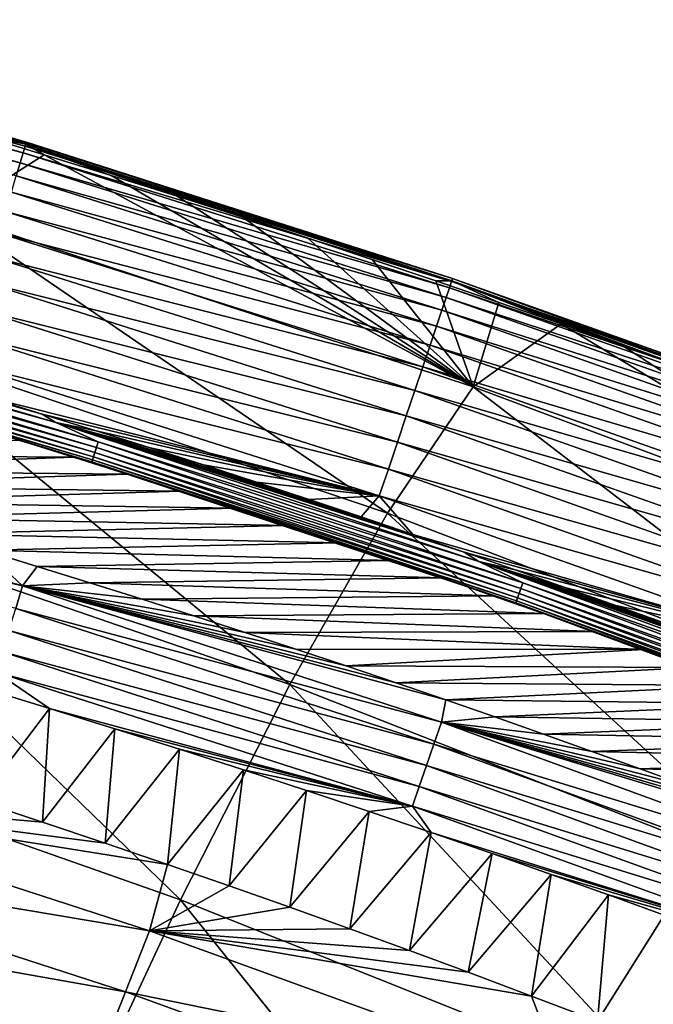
# Model space of a CAD drawing. Header units: millimetres. Extents: x -300 to 300, y -500 to 500.
# Tile 967 of 988: x 138 to 149, y 469 to 487. Entities that reach past the tile are written whole.
import ezdxf

# ---------------------------------------------------------------- set-up
doc = ezdxf.new("R2010")
doc.units = ezdxf.units.MM
doc.header["$LTSCALE"] = 81.481481
for name, color, linetype in [('19', 7, 'CONTINUOUS'), ('23', 7, 'CONTINUOUS'), ('26', 7, 'CONTINUOUS'), ('27', 7, 'CONTINUOUS'), ('29', 7, 'CONTINUOUS'), ('30', 7, 'CONTINUOUS'), ('32', 7, 'CONTINUOUS')]:
    doc.layers.add(name, color=color, linetype=linetype)

msp = doc.modelspace()

# ---------------------------------------------------------------- linework, layer by layer
at = {"layer": '19', "color": 7, "linetype": 'CONTINUOUS'}
for points in [[(136.885, 484.514, 6.086), (136.422, 483.115, 11.127), (138.061, 484.158, 6.099), (136.885, 484.514, 6.086)], [(136.422, 483.115, 11.127), (145.529, 480.121, 11.091), (138.061, 484.158, 6.099), (136.422, 483.115, 11.127)], [(138.061, 484.158, 6.099), (145.529, 480.121, 11.091), (139.225, 483.799, 6.112), (138.061, 484.158, 6.099)], [(139.225, 483.799, 6.112), (145.529, 480.121, 11.091), (140.377, 483.437, 6.124), (139.225, 483.799, 6.112)], [(140.377, 483.437, 6.124), (145.529, 480.121, 11.091), (141.518, 483.073, 6.137), (140.377, 483.437, 6.124)], [(144.038, 477.917, 16.572), (136.422, 483.115, 11.127), (134.998, 480.962, 16.628), (144.038, 477.917, 16.572)], [(145.529, 480.121, 11.091), (136.422, 483.115, 11.127), (144.038, 477.917, 16.572), (145.529, 480.121, 11.091)], [(141.518, 483.073, 6.137), (145.529, 480.121, 11.091), (142.648, 482.706, 6.149), (141.518, 483.073, 6.137)], [(142.648, 482.706, 6.149), (145.529, 480.121, 11.091), (143.769, 482.336, 6.161), (142.648, 482.706, 6.149)], [(143.769, 482.336, 6.161), (145.529, 480.121, 11.091), (144.879, 481.963, 6.174), (143.769, 482.336, 6.161)], [(144.879, 481.963, 6.174), (145.529, 480.121, 11.091), (145.977, 481.588, 6.186), (144.879, 481.963, 6.174)], [(145.977, 481.588, 6.186), (145.529, 480.121, 11.091), (147.062, 481.212, 6.198), (145.977, 481.588, 6.186)], [(145.529, 480.121, 11.091), (154.312, 476.828, 11.053), (147.062, 481.212, 6.198), (145.529, 480.121, 11.091)], [(147.062, 481.212, 6.198), (154.312, 476.828, 11.053), (148.138, 480.832, 6.21), (147.062, 481.212, 6.198)], [(142.338, 474.935, 21.742), (134.998, 480.962, 16.628), (133.379, 478.02, 21.816), (142.338, 474.935, 21.742)], [(144.038, 477.917, 16.572), (134.998, 480.962, 16.628), (142.338, 474.935, 21.742), (144.038, 477.917, 16.572)], [(148.138, 480.832, 6.21), (154.312, 476.828, 11.053), (149.21, 480.448, 6.222), (148.138, 480.832, 6.21)], [(152.762, 474.573, 16.513), (145.529, 480.121, 11.091), (144.038, 477.917, 16.572), (152.762, 474.573, 16.513)], [(154.312, 476.828, 11.053), (145.529, 480.121, 11.091), (152.762, 474.573, 16.513), (154.312, 476.828, 11.053)], [(140.435, 471.19, 26.611), (133.379, 478.02, 21.816), (131.573, 474.306, 26.7), (140.435, 471.19, 26.611)], [(142.338, 474.935, 21.742), (133.379, 478.02, 21.816), (140.435, 471.19, 26.611), (142.338, 474.935, 21.742)], [(150.987, 471.55, 21.665), (144.038, 477.917, 16.572), (142.338, 474.935, 21.742), (150.987, 471.55, 21.665)], [(152.762, 474.573, 16.513), (144.038, 477.917, 16.572), (150.987, 471.55, 21.665), (152.762, 474.573, 16.513)], [(148.995, 467.774, 26.517), (142.338, 474.935, 21.742), (140.435, 471.19, 26.611), (148.995, 467.774, 26.517)], [(150.987, 471.55, 21.665), (142.338, 474.935, 21.742), (148.995, 467.774, 26.517), (150.987, 471.55, 21.665)], [(138.337, 466.701, 31.186), (131.573, 474.306, 26.7), (129.585, 469.839, 31.289), (138.337, 466.701, 31.186)], [(140.435, 471.19, 26.611), (131.573, 474.306, 26.7), (138.337, 466.701, 31.186), (140.435, 471.19, 26.611)], [(146.793, 463.264, 31.078), (140.435, 471.19, 26.611), (138.337, 466.701, 31.186), (146.793, 463.264, 31.078)], [(148.995, 467.774, 26.517), (140.435, 471.19, 26.611), (146.793, 463.264, 31.078), (148.995, 467.774, 26.517)], [(138.337, 466.701, 31.186), (129.585, 469.839, 31.289), (136.05, 461.486, 35.479), (138.337, 466.701, 31.186)]]:
    msp.add_3dface(points, dxfattribs=at)
at = {"layer": '23', "color": 7, "linetype": 'CONTINUOUS'}
for points in [[(138.154, 474.522, 1.225), (136.924, 472.905, 2.565), (137.002, 474.873, 1.229), (138.154, 474.522, 1.225)], [(138.028, 472.541, 2.573), (136.924, 472.905, 2.565), (138.154, 474.522, 1.225), (138.028, 472.541, 2.573)], [(139.292, 474.168, 1.221), (138.028, 472.541, 2.573), (138.154, 474.522, 1.225), (139.292, 474.168, 1.221)], [(139.122, 472.174, 2.58), (138.028, 472.541, 2.573), (139.292, 474.168, 1.221), (139.122, 472.174, 2.58)], [(140.418, 473.811, 1.217), (139.122, 472.174, 2.58), (139.292, 474.168, 1.221), (140.418, 473.811, 1.217)], [(140.205, 471.805, 2.588), (139.122, 472.174, 2.58), (140.418, 473.811, 1.217), (140.205, 471.805, 2.588)], [(141.53, 473.453, 1.213), (140.205, 471.805, 2.588), (140.418, 473.811, 1.217), (141.53, 473.453, 1.213)], [(141.278, 471.434, 2.595), (140.205, 471.805, 2.588), (141.53, 473.453, 1.213), (141.278, 471.434, 2.595)], [(142.63, 473.092, 1.21), (141.278, 471.434, 2.595), (141.53, 473.453, 1.213), (142.63, 473.092, 1.21)], [(142.337, 471.061, 2.602), (141.278, 471.434, 2.595), (142.63, 473.092, 1.21), (142.337, 471.061, 2.602)], [(143.719, 472.728, 1.206), (142.337, 471.061, 2.602), (142.63, 473.092, 1.21), (143.719, 472.728, 1.206)], [(143.383, 470.686, 2.609), (142.337, 471.061, 2.602), (143.719, 472.728, 1.206), (143.383, 470.686, 2.609)], [(144.799, 472.361, 1.202), (143.383, 470.686, 2.609), (143.719, 472.728, 1.206), (144.799, 472.361, 1.202)], [(144.421, 470.308, 2.615), (143.383, 470.686, 2.609), (144.799, 472.361, 1.202), (144.421, 470.308, 2.615)], [(145.863, 471.994, 1.199), (144.421, 470.308, 2.615), (144.799, 472.361, 1.202), (145.863, 471.994, 1.199)], [(145.445, 469.93, 2.622), (144.421, 470.308, 2.615), (145.863, 471.994, 1.199), (145.445, 469.93, 2.622)], [(146.891, 471.632, 1.195), (145.445, 469.93, 2.622), (145.863, 471.994, 1.199), (146.891, 471.632, 1.195)], [(146.547, 469.515, 2.629), (145.445, 469.93, 2.622), (146.891, 471.632, 1.195), (146.547, 469.515, 2.629)], [(147.886, 471.276, 1.192), (146.547, 469.515, 2.629), (146.891, 471.632, 1.195), (147.886, 471.276, 1.192)], [(147.698, 469.075, 2.636), (146.547, 469.515, 2.629), (147.886, 471.276, 1.192), (147.698, 469.075, 2.636)], [(148.86, 470.923, 1.189), (147.698, 469.075, 2.636), (147.886, 471.276, 1.192), (148.86, 470.923, 1.189)], [(148.839, 468.631, 2.643), (147.698, 469.075, 2.636), (148.86, 470.923, 1.189), (148.839, 468.631, 2.643)]]:
    msp.add_3dface(points, dxfattribs=at)
at = {"layer": '26', "color": 7, "linetype": 'CONTINUOUS'}
for points in [[(132.581, 473.025, 3.458), (139.891, 470.652, 3.484), (132.2, 471.943, 4.488), (132.581, 473.025, 3.458)], [(136.924, 472.905, 2.565), (138.028, 472.541, 2.573), (132.581, 473.025, 3.458), (136.924, 472.905, 2.565)], [(138.028, 472.541, 2.573), (139.122, 472.174, 2.58), (132.581, 473.025, 3.458), (138.028, 472.541, 2.573)], [(139.122, 472.174, 2.58), (140.205, 471.805, 2.588), (132.581, 473.025, 3.458), (139.122, 472.174, 2.58)], [(132.581, 473.025, 3.458), (140.205, 471.805, 2.588), (139.891, 470.652, 3.484), (132.581, 473.025, 3.458)], [(132.2, 471.943, 4.488), (139.475, 469.585, 4.488), (131.841, 470.938, 5.607), (132.2, 471.943, 4.488)], [(132.2, 471.943, 4.488), (139.891, 470.652, 3.484), (139.475, 469.585, 4.488), (132.2, 471.943, 4.488)], [(140.205, 471.805, 2.588), (141.278, 471.434, 2.595), (139.891, 470.652, 3.484), (140.205, 471.805, 2.588)], [(141.278, 471.434, 2.595), (142.337, 471.061, 2.602), (139.891, 470.652, 3.484), (141.278, 471.434, 2.595)], [(142.337, 471.061, 2.602), (143.383, 470.686, 2.609), (139.891, 470.652, 3.484), (142.337, 471.061, 2.602)], [(131.841, 470.938, 5.607), (139.083, 468.591, 5.58), (131.509, 470.018, 6.805), (131.841, 470.938, 5.607)], [(131.841, 470.938, 5.607), (139.475, 469.585, 4.488), (139.083, 468.591, 5.58), (131.841, 470.938, 5.607)], [(139.891, 470.652, 3.484), (147.121, 468.024, 3.507), (139.475, 469.585, 4.488), (139.891, 470.652, 3.484)], [(143.383, 470.686, 2.609), (144.421, 470.308, 2.615), (139.891, 470.652, 3.484), (143.383, 470.686, 2.609)], [(144.421, 470.308, 2.615), (145.445, 469.93, 2.622), (139.891, 470.652, 3.484), (144.421, 470.308, 2.615)], [(145.445, 469.93, 2.622), (146.547, 469.515, 2.629), (139.891, 470.652, 3.484), (145.445, 469.93, 2.622)], [(139.891, 470.652, 3.484), (146.547, 469.515, 2.629), (147.121, 468.024, 3.507), (139.891, 470.652, 3.484)], [(131.509, 470.018, 6.805), (138.72, 467.678, 6.749), (131.207, 469.191, 8.071), (131.509, 470.018, 6.805)], [(131.509, 470.018, 6.805), (139.083, 468.591, 5.58), (138.72, 467.678, 6.749), (131.509, 470.018, 6.805)], [(139.475, 469.585, 4.488), (146.668, 466.974, 4.485), (139.083, 468.591, 5.58), (139.475, 469.585, 4.488)], [(139.475, 469.585, 4.488), (147.121, 468.024, 3.507), (146.668, 466.974, 4.485), (139.475, 469.585, 4.488)], [(146.547, 469.515, 2.629), (147.698, 469.075, 2.636), (147.121, 468.024, 3.507), (146.547, 469.515, 2.629)]]:
    msp.add_3dface(points, dxfattribs=at)
at = {"layer": '27', "color": 7, "linetype": 'CONTINUOUS'}
for points in [[(137.728, 484.307, 4.134), (130.228, 486.304, 3.556), (130.261, 486.425, 4.07), (137.728, 484.307, 4.134)], [(137.747, 484.368, 4.65), (130.261, 486.425, 4.07), (130.279, 486.492, 4.581), (137.747, 484.368, 4.65)], [(137.728, 484.307, 4.134), (130.261, 486.425, 4.07), (137.747, 484.368, 4.65), (137.728, 484.307, 4.134)], [(130.275, 486.479, 5.562), (137.739, 484.34, 5.638), (130.283, 486.509, 5.081), (130.275, 486.479, 5.562)], [(130.275, 486.479, 5.562), (136.885, 484.514, 6.086), (137.739, 484.34, 5.638), (130.275, 486.479, 5.562)], [(137.75, 484.377, 5.154), (130.279, 486.492, 4.581), (130.283, 486.509, 5.081), (137.75, 484.377, 5.154)], [(137.747, 484.368, 4.65), (130.279, 486.492, 4.581), (137.75, 484.377, 5.154), (137.747, 484.368, 4.65)], [(137.739, 484.34, 5.638), (137.75, 484.377, 5.154), (130.283, 486.509, 5.081), (137.739, 484.34, 5.638)], [(137.694, 484.191, 3.613), (130.18, 486.126, 3.047), (130.228, 486.304, 3.556), (137.694, 484.191, 3.613)], [(137.694, 484.191, 3.613), (130.228, 486.304, 3.556), (137.728, 484.307, 4.134), (137.694, 484.191, 3.613)], [(137.642, 484.019, 3.097), (130.117, 485.892, 2.554), (130.18, 486.126, 3.047), (137.642, 484.019, 3.097)], [(137.642, 484.019, 3.097), (130.18, 486.126, 3.047), (137.694, 484.191, 3.613), (137.642, 484.019, 3.097)], [(137.573, 483.79, 2.597), (130.117, 485.892, 2.554), (137.642, 484.019, 3.097), (137.573, 483.79, 2.597)], [(136.885, 484.514, 6.086), (138.061, 484.158, 6.099), (137.739, 484.34, 5.638), (136.885, 484.514, 6.086)], [(145.171, 482.004, 4.722), (137.728, 484.307, 4.134), (137.747, 484.368, 4.65), (145.171, 482.004, 4.722)], [(137.739, 484.34, 5.638), (145.157, 481.962, 5.718), (137.75, 484.377, 5.154), (137.739, 484.34, 5.638)], [(138.061, 484.158, 6.099), (139.225, 483.799, 6.112), (137.739, 484.34, 5.638), (138.061, 484.158, 6.099)], [(139.225, 483.799, 6.112), (140.377, 483.437, 6.124), (137.739, 484.34, 5.638), (139.225, 483.799, 6.112)], [(140.377, 483.437, 6.124), (141.518, 483.073, 6.137), (137.739, 484.34, 5.638), (140.377, 483.437, 6.124)], [(141.518, 483.073, 6.137), (142.648, 482.706, 6.149), (137.739, 484.34, 5.638), (141.518, 483.073, 6.137)], [(142.648, 482.706, 6.149), (143.769, 482.336, 6.161), (137.739, 484.34, 5.638), (142.648, 482.706, 6.149)], [(143.769, 482.336, 6.161), (144.879, 481.963, 6.174), (137.739, 484.34, 5.638), (143.769, 482.336, 6.161)], [(137.739, 484.34, 5.638), (144.879, 481.963, 6.174), (145.157, 481.962, 5.718), (137.739, 484.34, 5.638)], [(145.171, 482.006, 5.23), (137.747, 484.368, 4.65), (137.75, 484.377, 5.154), (145.171, 482.006, 5.23)], [(145.171, 482.004, 4.722), (137.747, 484.368, 4.65), (145.171, 482.006, 5.23), (145.171, 482.004, 4.722)], [(145.157, 481.962, 5.718), (145.171, 482.006, 5.23), (137.75, 484.377, 5.154), (145.157, 481.962, 5.718)], [(145.116, 481.842, 3.673), (137.642, 484.019, 3.097), (137.694, 484.191, 3.613), (145.116, 481.842, 3.673)], [(145.153, 481.95, 4.2), (137.694, 484.191, 3.613), (137.728, 484.307, 4.134), (145.153, 481.95, 4.2)], [(145.116, 481.842, 3.673), (137.694, 484.191, 3.613), (145.153, 481.95, 4.2), (145.116, 481.842, 3.673)], [(145.153, 481.95, 4.2), (137.728, 484.307, 4.134), (145.171, 482.004, 4.722), (145.153, 481.95, 4.2)], [(145.06, 481.675, 3.15), (137.573, 483.79, 2.597), (137.642, 484.019, 3.097), (145.06, 481.675, 3.15)], [(145.06, 481.675, 3.15), (137.642, 484.019, 3.097), (145.116, 481.842, 3.673), (145.06, 481.675, 3.15)], [(144.984, 481.451, 2.642), (137.487, 483.507, 2.122), (137.573, 483.79, 2.597), (144.984, 481.451, 2.642)], [(144.984, 481.451, 2.642), (137.573, 483.79, 2.597), (145.06, 481.675, 3.15), (144.984, 481.451, 2.642)], [(144.89, 481.172, 2.159), (137.386, 483.172, 1.681), (137.487, 483.507, 2.122), (144.89, 481.172, 2.159)], [(144.89, 481.172, 2.159), (137.487, 483.507, 2.122), (144.984, 481.451, 2.642), (144.89, 481.172, 2.159)], [(144.779, 480.841, 1.71), (137.272, 482.794, 1.283), (137.386, 483.172, 1.681), (144.779, 480.841, 1.71)], [(144.779, 480.841, 1.71), (137.386, 483.172, 1.681), (144.89, 481.172, 2.159), (144.779, 480.841, 1.71)], [(144.652, 480.466, 1.305), (137.147, 482.38, 0.935), (137.272, 482.794, 1.283), (144.652, 480.466, 1.305)], [(144.652, 480.466, 1.305), (137.272, 482.794, 1.283), (144.779, 480.841, 1.71), (144.652, 480.466, 1.305)], [(144.513, 480.053, 0.951), (137.014, 481.938, 0.642), (137.147, 482.38, 0.935), (144.513, 480.053, 0.951)], [(144.513, 480.053, 0.951), (137.147, 482.38, 0.935), (144.652, 480.466, 1.305), (144.513, 480.053, 0.951)], [(144.365, 479.613, 0.652), (136.875, 481.478, 0.404), (137.014, 481.938, 0.642), (144.365, 479.613, 0.652)], [(144.365, 479.613, 0.652), (137.014, 481.938, 0.642), (144.513, 480.053, 0.951), (144.365, 479.613, 0.652)], [(144.879, 481.963, 6.174), (145.977, 481.588, 6.186), (145.157, 481.962, 5.718), (144.879, 481.963, 6.174)], [(152.528, 479.335, 4.269), (145.116, 481.842, 3.673), (145.153, 481.95, 4.2), (152.528, 479.335, 4.269)], [(152.546, 479.382, 4.796), (145.153, 481.95, 4.2), (145.171, 482.004, 4.722), (152.546, 479.382, 4.796)], [(152.528, 479.335, 4.269), (145.153, 481.95, 4.2), (152.546, 479.382, 4.796), (152.528, 479.335, 4.269)], [(145.157, 481.962, 5.718), (152.525, 479.325, 5.799), (145.171, 482.006, 5.23), (145.157, 481.962, 5.718)], [(145.977, 481.588, 6.186), (147.062, 481.212, 6.198), (145.157, 481.962, 5.718), (145.977, 481.588, 6.186)], [(147.062, 481.212, 6.198), (148.138, 480.832, 6.21), (145.157, 481.962, 5.718), (147.062, 481.212, 6.198)], [(148.138, 480.832, 6.21), (149.21, 480.448, 6.222), (145.157, 481.962, 5.718), (148.138, 480.832, 6.21)], [(149.21, 480.448, 6.222), (150.362, 480.029, 6.236), (145.157, 481.962, 5.718), (149.21, 480.448, 6.222)], [(150.362, 480.029, 6.236), (151.545, 479.59, 6.249), (145.157, 481.962, 5.718), (150.362, 480.029, 6.236)], [(145.157, 481.962, 5.718), (151.545, 479.59, 6.249), (152.525, 479.325, 5.799), (145.157, 481.962, 5.718)], [(152.525, 479.325, 5.799), (152.544, 479.377, 5.309), (145.171, 482.006, 5.23), (152.525, 479.325, 5.799)], [(152.544, 479.377, 5.309), (145.171, 482.004, 4.722), (145.171, 482.006, 5.23), (152.544, 479.377, 5.309)], [(152.546, 479.382, 4.796), (145.171, 482.004, 4.722), (152.544, 479.377, 5.309), (152.546, 479.382, 4.796)], [(152.49, 479.233, 3.735), (145.06, 481.675, 3.15), (145.116, 481.842, 3.673), (152.49, 479.233, 3.735)], [(152.49, 479.233, 3.735), (145.116, 481.842, 3.673), (152.528, 479.335, 4.269), (152.49, 479.233, 3.735)], [(152.43, 479.073, 3.205), (144.984, 481.451, 2.642), (145.06, 481.675, 3.15), (152.43, 479.073, 3.205)], [(152.43, 479.073, 3.205), (145.06, 481.675, 3.15), (152.49, 479.233, 3.735), (152.43, 479.073, 3.205)], [(144.21, 479.154, 0.411), (136.734, 481.01, 0.224), (136.875, 481.478, 0.404), (144.21, 479.154, 0.411)], [(144.21, 479.154, 0.411), (136.875, 481.478, 0.404), (144.365, 479.613, 0.652), (144.21, 479.154, 0.411)], [(152.348, 478.855, 2.688), (144.89, 481.172, 2.159), (144.984, 481.451, 2.642), (152.348, 478.855, 2.688)], [(152.348, 478.855, 2.688), (144.984, 481.451, 2.642), (152.43, 479.073, 3.205), (152.348, 478.855, 2.688)], [(152.245, 478.581, 2.197), (144.779, 480.841, 1.71), (144.89, 481.172, 2.159), (152.245, 478.581, 2.197)], [(152.245, 478.581, 2.197), (144.89, 481.172, 2.159), (152.348, 478.855, 2.688), (152.245, 478.581, 2.197)], [(144.053, 478.687, 0.228), (136.593, 480.541, 0.099), (136.734, 481.01, 0.224), (144.053, 478.687, 0.228)], [(144.053, 478.687, 0.228), (136.734, 481.01, 0.224), (144.21, 479.154, 0.411), (144.053, 478.687, 0.228)], [(152.122, 478.254, 1.741), (144.652, 480.466, 1.305), (144.779, 480.841, 1.71), (152.122, 478.254, 1.741)], [(152.122, 478.254, 1.741), (144.779, 480.841, 1.71), (152.245, 478.581, 2.197), (152.122, 478.254, 1.741)], [(143.895, 478.219, 0.101), (137.072, 479.937, 0.031), (136.593, 480.541, 0.099), (143.895, 478.219, 0.101)], [(143.895, 478.219, 0.101), (136.593, 480.541, 0.099), (144.053, 478.687, 0.228), (143.895, 478.219, 0.101)], [(151.982, 477.882, 1.328), (144.513, 480.053, 0.951), (144.652, 480.466, 1.305), (151.982, 477.882, 1.328)], [(151.982, 477.882, 1.328), (144.652, 480.466, 1.305), (152.122, 478.254, 1.741), (151.982, 477.882, 1.328)], [(151.828, 477.473, 0.968), (144.365, 479.613, 0.652), (144.513, 480.053, 0.951), (151.828, 477.473, 0.968)], [(151.828, 477.473, 0.968), (144.513, 480.053, 0.951), (151.982, 477.882, 1.328), (151.828, 477.473, 0.968)], [(138.023, 479.645, 0.031), (137.072, 479.937, 0.031), (143.895, 478.219, 0.101), (138.023, 479.645, 0.031)], [(138.967, 479.351, 0.031), (138.023, 479.645, 0.031), (143.895, 478.219, 0.101), (138.967, 479.351, 0.031)], [(151.663, 477.035, 0.663), (144.21, 479.154, 0.411), (144.365, 479.613, 0.652), (151.663, 477.035, 0.663)], [(151.663, 477.035, 0.663), (144.365, 479.613, 0.652), (151.828, 477.473, 0.968), (151.663, 477.035, 0.663)], [(139.904, 479.055, 0.031), (138.967, 479.351, 0.031), (143.895, 478.219, 0.101), (139.904, 479.055, 0.031)], [(140.834, 478.758, 0.031), (139.904, 479.055, 0.031), (143.895, 478.219, 0.101), (140.834, 478.758, 0.031)], [(151.492, 476.578, 0.418), (144.053, 478.687, 0.228), (144.21, 479.154, 0.411), (151.492, 476.578, 0.418)], [(151.492, 476.578, 0.418), (144.21, 479.154, 0.411), (151.663, 477.035, 0.663), (151.492, 476.578, 0.418)], [(141.756, 478.458, 0.031), (140.834, 478.758, 0.031), (143.895, 478.219, 0.101), (141.756, 478.458, 0.031)], [(151.317, 476.112, 0.231), (143.895, 478.219, 0.101), (144.053, 478.687, 0.228), (151.317, 476.112, 0.231)], [(151.317, 476.112, 0.231), (144.053, 478.687, 0.228), (151.492, 476.578, 0.418), (151.317, 476.112, 0.231)], [(142.672, 478.156, 0.031), (141.756, 478.458, 0.031), (143.895, 478.219, 0.101), (142.672, 478.156, 0.031)], [(143.58, 477.853, 0.031), (142.672, 478.156, 0.031), (143.895, 478.219, 0.101), (143.58, 477.853, 0.031)], [(144.481, 477.548, 0.031), (143.58, 477.853, 0.031), (143.895, 478.219, 0.101), (144.481, 477.548, 0.031)], [(151.141, 475.646, 0.102), (144.481, 477.548, 0.031), (143.895, 478.219, 0.101), (151.141, 475.646, 0.102)], [(151.141, 475.646, 0.102), (143.895, 478.219, 0.101), (151.317, 476.112, 0.231), (151.141, 475.646, 0.102)], [(145.375, 477.241, 0.031), (144.481, 477.548, 0.031), (151.141, 475.646, 0.102), (145.375, 477.241, 0.031)], [(146.263, 476.932, 0.031), (145.375, 477.241, 0.031), (151.141, 475.646, 0.102), (146.263, 476.932, 0.031)], [(147.144, 476.622, 0.031), (146.263, 476.932, 0.031), (151.141, 475.646, 0.102), (147.144, 476.622, 0.031)], [(148.018, 476.31, 0.031), (147.144, 476.622, 0.031), (151.141, 475.646, 0.102), (148.018, 476.31, 0.031)], [(148.885, 475.996, 0.031), (148.018, 476.31, 0.031), (151.141, 475.646, 0.102), (148.885, 475.996, 0.031)]]:
    msp.add_3dface(points, dxfattribs=at)
at = {"layer": '29', "color": 7, "linetype": 'CONTINUOUS'}
for points in [[(138.568, 478.896, 0.5), (131.274, 478.945, 0.5), (137.622, 479.19, 0.5), (138.568, 478.896, 0.5)], [(132.255, 478.67, 0.5), (131.274, 478.945, 0.5), (138.568, 478.896, 0.5), (132.255, 478.67, 0.5)], [(139.506, 478.601, 0.5), (132.255, 478.67, 0.5), (138.568, 478.896, 0.5), (139.506, 478.601, 0.5)], [(133.227, 478.394, 0.5), (132.255, 478.67, 0.5), (139.506, 478.601, 0.5), (133.227, 478.394, 0.5)], [(140.438, 478.304, 0.5), (133.227, 478.394, 0.5), (139.506, 478.601, 0.5), (140.438, 478.304, 0.5)], [(134.188, 478.117, 0.5), (133.227, 478.394, 0.5), (140.438, 478.304, 0.5), (134.188, 478.117, 0.5)], [(141.362, 478.005, 0.5), (134.188, 478.117, 0.5), (140.438, 478.304, 0.5), (141.362, 478.005, 0.5)], [(135.139, 477.838, 0.5), (134.188, 478.117, 0.5), (141.362, 478.005, 0.5), (135.139, 477.838, 0.5)], [(142.279, 477.704, 0.5), (135.139, 477.838, 0.5), (141.362, 478.005, 0.5), (142.279, 477.704, 0.5)], [(136.082, 477.558, 0.5), (135.139, 477.838, 0.5), (142.279, 477.704, 0.5), (136.082, 477.558, 0.5)], [(143.189, 477.401, 0.5), (136.082, 477.558, 0.5), (142.279, 477.704, 0.5), (143.189, 477.401, 0.5)], [(137.015, 477.276, 0.5), (136.082, 477.558, 0.5), (143.189, 477.401, 0.5), (137.015, 477.276, 0.5)], [(144.091, 477.097, 0.5), (137.015, 477.276, 0.5), (143.189, 477.401, 0.5), (144.091, 477.097, 0.5)], [(137.939, 476.993, 0.5), (137.015, 477.276, 0.5), (144.091, 477.097, 0.5), (137.939, 476.993, 0.5)], [(144.986, 476.791, 0.5), (137.939, 476.993, 0.5), (144.091, 477.097, 0.5), (144.986, 476.791, 0.5)], [(138.856, 476.708, 0.5), (137.939, 476.993, 0.5), (144.986, 476.791, 0.5), (138.856, 476.708, 0.5)], [(145.874, 476.483, 0.5), (138.856, 476.708, 0.5), (144.986, 476.791, 0.5), (145.874, 476.483, 0.5)], [(139.764, 476.422, 0.5), (138.856, 476.708, 0.5), (145.874, 476.483, 0.5), (139.764, 476.422, 0.5)], [(146.755, 476.173, 0.5), (139.764, 476.422, 0.5), (145.874, 476.483, 0.5), (146.755, 476.173, 0.5)], [(140.664, 476.134, 0.5), (139.764, 476.422, 0.5), (146.755, 476.173, 0.5), (140.664, 476.134, 0.5)], [(147.63, 475.862, 0.5), (140.664, 476.134, 0.5), (146.755, 476.173, 0.5), (147.63, 475.862, 0.5)], [(141.557, 475.844, 0.5), (140.664, 476.134, 0.5), (147.63, 475.862, 0.5), (141.557, 475.844, 0.5)], [(148.497, 475.549, 0.5), (141.557, 475.844, 0.5), (147.63, 475.862, 0.5), (148.497, 475.549, 0.5)], [(142.442, 475.553, 0.5), (141.557, 475.844, 0.5), (148.497, 475.549, 0.5), (142.442, 475.553, 0.5)], [(143.319, 475.26, 0.5), (142.442, 475.553, 0.5), (148.497, 475.549, 0.5), (143.319, 475.26, 0.5)], [(149.358, 475.235, 0.5), (143.319, 475.26, 0.5), (148.497, 475.549, 0.5), (149.358, 475.235, 0.5)], [(144.189, 474.966, 0.5), (143.319, 475.26, 0.5), (149.358, 475.235, 0.5), (144.189, 474.966, 0.5)], [(150.212, 474.918, 0.5), (144.189, 474.966, 0.5), (149.358, 475.235, 0.5), (150.212, 474.918, 0.5)], [(145.052, 474.67, 0.5), (144.189, 474.966, 0.5), (150.212, 474.918, 0.5), (145.052, 474.67, 0.5)], [(151.059, 474.601, 0.5), (145.052, 474.67, 0.5), (150.212, 474.918, 0.5), (151.059, 474.601, 0.5)], [(145.908, 474.372, 0.5), (145.052, 474.67, 0.5), (151.059, 474.601, 0.5), (145.908, 474.372, 0.5)], [(151.899, 474.281, 0.5), (145.908, 474.372, 0.5), (151.059, 474.601, 0.5), (151.899, 474.281, 0.5)], [(146.758, 474.073, 0.5), (145.908, 474.372, 0.5), (151.899, 474.281, 0.5), (146.758, 474.073, 0.5)], [(152.733, 473.961, 0.5), (146.758, 474.073, 0.5), (151.899, 474.281, 0.5), (152.733, 473.961, 0.5)], [(147.6, 473.772, 0.5), (146.758, 474.073, 0.5), (152.733, 473.961, 0.5), (147.6, 473.772, 0.5)], [(153.561, 473.638, 0.5), (147.6, 473.772, 0.5), (152.733, 473.961, 0.5), (153.561, 473.638, 0.5)], [(148.437, 473.469, 0.5), (147.6, 473.772, 0.5), (153.561, 473.638, 0.5), (148.437, 473.469, 0.5)], [(154.381, 473.315, 0.5), (148.437, 473.469, 0.5), (153.561, 473.638, 0.5), (154.381, 473.315, 0.5)], [(149.267, 473.165, 0.5), (148.437, 473.469, 0.5), (154.381, 473.315, 0.5), (149.267, 473.165, 0.5)]]:
    msp.add_3dface(points, dxfattribs=at)
at = {"layer": '30', "color": 7, "linetype": 'CONTINUOUS'}
for points in [[(137.072, 479.937, 0.031), (138.023, 479.645, 0.031), (130.819, 481.678, 0.028), (137.072, 479.937, 0.031)], [(138.023, 479.645, 0.031), (138.263, 479.495, 0.028), (130.819, 481.678, 0.028), (138.023, 479.645, 0.031)], [(138.263, 479.495, 0.028), (131.522, 481.377, 0.042), (130.819, 481.678, 0.028), (138.263, 479.495, 0.028)], [(138.968, 479.064, 0.079), (131.47, 481.191, 0.138), (131.495, 481.28, 0.079), (138.968, 479.064, 0.079)], [(138.998, 479.16, 0.042), (131.495, 481.28, 0.079), (131.522, 481.377, 0.042), (138.998, 479.16, 0.042)], [(138.968, 479.064, 0.079), (131.495, 481.28, 0.079), (138.998, 479.16, 0.042), (138.968, 479.064, 0.079)], [(138.998, 479.16, 0.042), (131.522, 481.377, 0.042), (138.263, 479.495, 0.028), (138.998, 479.16, 0.042)], [(138.917, 478.901, 0.216), (131.434, 481.06, 0.307), (131.449, 481.116, 0.216), (138.917, 478.901, 0.216)], [(138.94, 478.975, 0.138), (131.449, 481.116, 0.216), (131.47, 481.191, 0.138), (138.94, 478.975, 0.138)], [(138.917, 478.901, 0.216), (131.449, 481.116, 0.216), (138.94, 478.975, 0.138), (138.917, 478.901, 0.216)], [(138.94, 478.975, 0.138), (131.47, 481.191, 0.138), (138.968, 479.064, 0.079), (138.94, 478.975, 0.138)], [(138.9, 478.845, 0.307), (131.424, 481.026, 0.404), (131.434, 481.06, 0.307), (138.9, 478.845, 0.307)], [(138.889, 478.811, 0.404), (131.794, 480.907, 0.5), (131.424, 481.026, 0.404), (138.889, 478.811, 0.404)], [(138.889, 478.811, 0.404), (131.424, 481.026, 0.404), (138.9, 478.845, 0.307), (138.889, 478.811, 0.404)], [(138.9, 478.845, 0.307), (131.434, 481.06, 0.307), (138.917, 478.901, 0.216), (138.9, 478.845, 0.307)], [(132.784, 480.626, 0.5), (131.794, 480.907, 0.5), (138.889, 478.811, 0.404), (132.784, 480.626, 0.5)], [(133.765, 480.343, 0.5), (132.784, 480.626, 0.5), (138.889, 478.811, 0.404), (133.765, 480.343, 0.5)], [(134.738, 480.058, 0.5), (133.765, 480.343, 0.5), (138.889, 478.811, 0.404), (134.738, 480.058, 0.5)], [(135.706, 479.771, 0.5), (134.738, 480.058, 0.5), (138.889, 478.811, 0.404), (135.706, 479.771, 0.5)], [(136.668, 479.481, 0.5), (135.706, 479.771, 0.5), (138.889, 478.811, 0.404), (136.668, 479.481, 0.5)], [(138.023, 479.645, 0.031), (138.967, 479.351, 0.031), (138.263, 479.495, 0.028), (138.023, 479.645, 0.031)], [(137.622, 479.19, 0.5), (136.668, 479.481, 0.5), (138.889, 478.811, 0.404), (137.622, 479.19, 0.5)], [(138.967, 479.351, 0.031), (139.904, 479.055, 0.031), (138.263, 479.495, 0.028), (138.967, 479.351, 0.031)], [(139.904, 479.055, 0.031), (140.834, 478.758, 0.031), (138.263, 479.495, 0.028), (139.904, 479.055, 0.031)], [(140.834, 478.758, 0.031), (141.756, 478.458, 0.031), (138.263, 479.495, 0.028), (140.834, 478.758, 0.031)], [(141.756, 478.458, 0.031), (142.672, 478.156, 0.031), (138.263, 479.495, 0.028), (141.756, 478.458, 0.031)], [(142.672, 478.156, 0.031), (143.58, 477.853, 0.031), (138.263, 479.495, 0.028), (142.672, 478.156, 0.031)], [(143.58, 477.853, 0.031), (144.481, 477.548, 0.031), (138.263, 479.495, 0.028), (143.58, 477.853, 0.031)], [(144.481, 477.548, 0.031), (145.375, 477.241, 0.031), (138.263, 479.495, 0.028), (144.481, 477.548, 0.031)], [(145.375, 477.241, 0.031), (145.628, 477.078, 0.028), (138.263, 479.495, 0.028), (145.375, 477.241, 0.031)], [(145.628, 477.078, 0.028), (138.998, 479.16, 0.042), (138.263, 479.495, 0.028), (145.628, 477.078, 0.028)], [(138.568, 478.896, 0.5), (137.622, 479.19, 0.5), (138.889, 478.811, 0.404), (138.568, 478.896, 0.5)], [(146.36, 476.609, 0.079), (138.94, 478.975, 0.138), (138.968, 479.064, 0.079), (146.36, 476.609, 0.079)], [(146.393, 476.704, 0.042), (138.968, 479.064, 0.079), (138.998, 479.16, 0.042), (146.393, 476.704, 0.042)], [(146.36, 476.609, 0.079), (138.968, 479.064, 0.079), (146.393, 476.704, 0.042), (146.36, 476.609, 0.079)], [(146.393, 476.704, 0.042), (138.998, 479.16, 0.042), (145.628, 477.078, 0.028), (146.393, 476.704, 0.042)], [(139.506, 478.601, 0.5), (138.568, 478.896, 0.5), (138.889, 478.811, 0.404), (139.506, 478.601, 0.5)], [(146.284, 476.393, 0.307), (138.889, 478.811, 0.404), (138.9, 478.845, 0.307), (146.284, 476.393, 0.307)], [(146.303, 476.447, 0.216), (138.9, 478.845, 0.307), (138.917, 478.901, 0.216), (146.303, 476.447, 0.216)], [(146.284, 476.393, 0.307), (138.9, 478.845, 0.307), (146.303, 476.447, 0.216), (146.284, 476.393, 0.307)], [(146.329, 476.521, 0.138), (138.917, 478.901, 0.216), (138.94, 478.975, 0.138), (146.329, 476.521, 0.138)], [(146.303, 476.447, 0.216), (138.917, 478.901, 0.216), (146.329, 476.521, 0.138), (146.303, 476.447, 0.216)], [(146.329, 476.521, 0.138), (138.94, 478.975, 0.138), (146.36, 476.609, 0.079), (146.329, 476.521, 0.138)], [(146.272, 476.359, 0.404), (139.506, 478.601, 0.5), (138.889, 478.811, 0.404), (146.272, 476.359, 0.404)], [(146.272, 476.359, 0.404), (138.889, 478.811, 0.404), (146.284, 476.393, 0.307), (146.272, 476.359, 0.404)], [(140.438, 478.304, 0.5), (139.506, 478.601, 0.5), (146.272, 476.359, 0.404), (140.438, 478.304, 0.5)], [(141.362, 478.005, 0.5), (140.438, 478.304, 0.5), (146.272, 476.359, 0.404), (141.362, 478.005, 0.5)], [(142.279, 477.704, 0.5), (141.362, 478.005, 0.5), (146.272, 476.359, 0.404), (142.279, 477.704, 0.5)], [(143.189, 477.401, 0.5), (142.279, 477.704, 0.5), (146.272, 476.359, 0.404), (143.189, 477.401, 0.5)], [(144.091, 477.097, 0.5), (143.189, 477.401, 0.5), (146.272, 476.359, 0.404), (144.091, 477.097, 0.5)], [(145.375, 477.241, 0.031), (146.263, 476.932, 0.031), (145.628, 477.078, 0.028), (145.375, 477.241, 0.031)], [(144.986, 476.791, 0.5), (144.091, 477.097, 0.5), (146.272, 476.359, 0.404), (144.986, 476.791, 0.5)], [(146.263, 476.932, 0.031), (147.144, 476.622, 0.031), (145.628, 477.078, 0.028), (146.263, 476.932, 0.031)], [(147.144, 476.622, 0.031), (148.018, 476.31, 0.031), (145.628, 477.078, 0.028), (147.144, 476.622, 0.031)], [(148.018, 476.31, 0.031), (148.885, 475.996, 0.031), (145.628, 477.078, 0.028), (148.018, 476.31, 0.031)], [(148.885, 475.996, 0.031), (149.745, 475.681, 0.031), (145.628, 477.078, 0.028), (148.885, 475.996, 0.031)], [(149.745, 475.681, 0.031), (150.599, 475.364, 0.031), (145.628, 477.078, 0.028), (149.745, 475.681, 0.031)], [(150.599, 475.364, 0.031), (151.445, 475.045, 0.031), (145.628, 477.078, 0.028), (150.599, 475.364, 0.031)], [(151.445, 475.045, 0.031), (152.285, 474.726, 0.031), (145.628, 477.078, 0.028), (151.445, 475.045, 0.031)], [(152.285, 474.726, 0.031), (152.895, 474.414, 0.028), (145.628, 477.078, 0.028), (152.285, 474.726, 0.031)], [(152.895, 474.414, 0.028), (146.393, 476.704, 0.042), (145.628, 477.078, 0.028), (152.895, 474.414, 0.028)], [(145.874, 476.483, 0.5), (144.986, 476.791, 0.5), (146.272, 476.359, 0.404), (145.874, 476.483, 0.5)], [(153.686, 473.997, 0.042), (146.36, 476.609, 0.079), (146.393, 476.704, 0.042), (153.686, 473.997, 0.042)], [(153.686, 473.997, 0.042), (146.393, 476.704, 0.042), (152.895, 474.414, 0.028), (153.686, 473.997, 0.042)], [(146.755, 476.173, 0.5), (145.874, 476.483, 0.5), (146.272, 476.359, 0.404), (146.755, 476.173, 0.5)], [(153.587, 473.744, 0.216), (146.284, 476.393, 0.307), (146.303, 476.447, 0.216), (153.587, 473.744, 0.216)], [(153.615, 473.817, 0.138), (146.303, 476.447, 0.216), (146.329, 476.521, 0.138), (153.615, 473.817, 0.138)], [(153.587, 473.744, 0.216), (146.303, 476.447, 0.216), (153.615, 473.817, 0.138), (153.587, 473.744, 0.216)], [(153.649, 473.903, 0.079), (146.329, 476.521, 0.138), (146.36, 476.609, 0.079), (153.649, 473.903, 0.079)], [(153.615, 473.817, 0.138), (146.329, 476.521, 0.138), (153.649, 473.903, 0.079), (153.615, 473.817, 0.138)], [(153.649, 473.903, 0.079), (146.36, 476.609, 0.079), (153.686, 473.997, 0.042), (153.649, 473.903, 0.079)], [(153.566, 473.691, 0.307), (146.272, 476.359, 0.404), (146.284, 476.393, 0.307), (153.566, 473.691, 0.307)], [(153.553, 473.657, 0.404), (146.755, 476.173, 0.5), (146.272, 476.359, 0.404), (153.553, 473.657, 0.404)], [(153.553, 473.657, 0.404), (146.272, 476.359, 0.404), (153.566, 473.691, 0.307), (153.553, 473.657, 0.404)], [(153.566, 473.691, 0.307), (146.284, 476.393, 0.307), (153.587, 473.744, 0.216), (153.566, 473.691, 0.307)], [(147.63, 475.862, 0.5), (146.755, 476.173, 0.5), (153.553, 473.657, 0.404), (147.63, 475.862, 0.5)], [(148.497, 475.549, 0.5), (147.63, 475.862, 0.5), (153.553, 473.657, 0.404), (148.497, 475.549, 0.5)], [(149.358, 475.235, 0.5), (148.497, 475.549, 0.5), (153.553, 473.657, 0.404), (149.358, 475.235, 0.5)]]:
    msp.add_3dface(points, dxfattribs=at)
at = {"layer": '32', "color": 7, "linetype": 'CONTINUOUS'}
for points in [[(137.683, 476.652, 0.52), (130.2, 478.387, 0.586), (130.31, 478.788, 0.521), (137.683, 476.652, 0.52)], [(137.015, 477.276, 0.5), (137.683, 476.652, 0.52), (130.31, 478.788, 0.521), (137.015, 477.276, 0.5)], [(137.563, 476.262, 0.583), (130.2, 478.387, 0.586), (137.683, 476.652, 0.52), (137.563, 476.262, 0.583)], [(137.015, 477.276, 0.5), (137.939, 476.993, 0.5), (137.683, 476.652, 0.52), (137.015, 477.276, 0.5)], [(137.939, 476.993, 0.5), (138.856, 476.708, 0.5), (137.683, 476.652, 0.52), (137.939, 476.993, 0.5)], [(144.977, 474.279, 0.519), (137.563, 476.262, 0.583), (137.683, 476.652, 0.52), (144.977, 474.279, 0.519)], [(138.856, 476.708, 0.5), (139.764, 476.422, 0.5), (137.683, 476.652, 0.52), (138.856, 476.708, 0.5)], [(139.764, 476.422, 0.5), (140.664, 476.134, 0.5), (137.683, 476.652, 0.52), (139.764, 476.422, 0.5)], [(140.664, 476.134, 0.5), (141.557, 475.844, 0.5), (137.683, 476.652, 0.52), (140.664, 476.134, 0.5)], [(141.557, 475.844, 0.5), (142.442, 475.553, 0.5), (137.683, 476.652, 0.52), (141.557, 475.844, 0.5)], [(142.442, 475.553, 0.5), (143.319, 475.26, 0.5), (137.683, 476.652, 0.52), (142.442, 475.553, 0.5)], [(143.319, 475.26, 0.5), (144.189, 474.966, 0.5), (137.683, 476.652, 0.52), (143.319, 475.26, 0.5)], [(144.189, 474.966, 0.5), (145.052, 474.67, 0.5), (137.683, 476.652, 0.52), (144.189, 474.966, 0.5)], [(145.052, 474.67, 0.5), (144.977, 474.279, 0.519), (137.683, 476.652, 0.52), (145.052, 474.67, 0.5)], [(144.846, 473.899, 0.58), (137.445, 475.877, 0.688), (137.563, 476.262, 0.583), (144.846, 473.899, 0.58)], [(144.846, 473.899, 0.58), (137.563, 476.262, 0.583), (144.977, 474.279, 0.519), (144.846, 473.899, 0.58)], [(144.717, 473.525, 0.682), (137.33, 475.505, 0.835), (137.445, 475.877, 0.688), (144.717, 473.525, 0.682)], [(144.717, 473.525, 0.682), (137.445, 475.877, 0.688), (144.846, 473.899, 0.58), (144.717, 473.525, 0.682)], [(144.591, 473.163, 0.823), (137.221, 475.152, 1.019), (137.33, 475.505, 0.835), (144.591, 473.163, 0.823)], [(144.591, 473.163, 0.823), (137.33, 475.505, 0.835), (144.717, 473.525, 0.682), (144.591, 473.163, 0.823)], [(138.154, 474.522, 1.225), (137.002, 474.873, 1.229), (137.221, 475.152, 1.019), (138.154, 474.522, 1.225)], [(144.472, 472.818, 1.002), (138.154, 474.522, 1.225), (137.221, 475.152, 1.019), (144.472, 472.818, 1.002)], [(144.472, 472.818, 1.002), (137.221, 475.152, 1.019), (144.591, 473.163, 0.823), (144.472, 472.818, 1.002)], [(145.052, 474.67, 0.5), (145.908, 474.372, 0.5), (144.977, 474.279, 0.519), (145.052, 474.67, 0.5)], [(139.292, 474.168, 1.221), (138.154, 474.522, 1.225), (144.472, 472.818, 1.002), (139.292, 474.168, 1.221)], [(152.184, 471.649, 0.519), (144.846, 473.899, 0.58), (144.977, 474.279, 0.519), (152.184, 471.649, 0.519)], [(145.908, 474.372, 0.5), (146.758, 474.073, 0.5), (144.977, 474.279, 0.519), (145.908, 474.372, 0.5)], [(146.758, 474.073, 0.5), (147.6, 473.772, 0.5), (144.977, 474.279, 0.519), (146.758, 474.073, 0.5)], [(147.6, 473.772, 0.5), (148.437, 473.469, 0.5), (144.977, 474.279, 0.519), (147.6, 473.772, 0.5)], [(148.437, 473.469, 0.5), (149.267, 473.165, 0.5), (144.977, 474.279, 0.519), (148.437, 473.469, 0.5)], [(149.267, 473.165, 0.5), (150.09, 472.859, 0.5), (144.977, 474.279, 0.519), (149.267, 473.165, 0.5)], [(150.09, 472.859, 0.5), (150.908, 472.552, 0.5), (144.977, 474.279, 0.519), (150.09, 472.859, 0.5)], [(150.908, 472.552, 0.5), (151.72, 472.242, 0.5), (144.977, 474.279, 0.519), (150.908, 472.552, 0.5)], [(151.72, 472.242, 0.5), (152.184, 471.649, 0.519), (144.977, 474.279, 0.519), (151.72, 472.242, 0.5)], [(140.418, 473.811, 1.217), (139.292, 474.168, 1.221), (144.472, 472.818, 1.002), (140.418, 473.811, 1.217)], [(152.042, 471.28, 0.577), (144.717, 473.525, 0.682), (144.846, 473.899, 0.58), (152.042, 471.28, 0.577)], [(152.042, 471.28, 0.577), (144.846, 473.899, 0.58), (152.184, 471.649, 0.519), (152.042, 471.28, 0.577)], [(141.53, 473.453, 1.213), (140.418, 473.811, 1.217), (144.472, 472.818, 1.002), (141.53, 473.453, 1.213)], [(142.63, 473.092, 1.21), (141.53, 473.453, 1.213), (144.472, 472.818, 1.002), (142.63, 473.092, 1.21)], [(151.901, 470.917, 0.675), (144.591, 473.163, 0.823), (144.717, 473.525, 0.682), (151.901, 470.917, 0.675)], [(151.901, 470.917, 0.675), (144.717, 473.525, 0.682), (152.042, 471.28, 0.577), (151.901, 470.917, 0.675)], [(143.719, 472.728, 1.206), (142.63, 473.092, 1.21), (144.472, 472.818, 1.002), (143.719, 472.728, 1.206)], [(151.765, 470.566, 0.812), (144.472, 472.818, 1.002), (144.591, 473.163, 0.823), (151.765, 470.566, 0.812)], [(151.765, 470.566, 0.812), (144.591, 473.163, 0.823), (151.901, 470.917, 0.675), (151.765, 470.566, 0.812)], [(144.799, 472.361, 1.202), (143.719, 472.728, 1.206), (144.472, 472.818, 1.002), (144.799, 472.361, 1.202)], [(151.635, 470.23, 0.984), (144.799, 472.361, 1.202), (144.472, 472.818, 1.002), (151.635, 470.23, 0.984)], [(151.635, 470.23, 0.984), (144.472, 472.818, 1.002), (151.765, 470.566, 0.812), (151.635, 470.23, 0.984)], [(145.863, 471.994, 1.199), (144.799, 472.361, 1.202), (151.635, 470.23, 0.984), (145.863, 471.994, 1.199)], [(146.891, 471.632, 1.195), (145.863, 471.994, 1.199), (151.635, 470.23, 0.984), (146.891, 471.632, 1.195)], [(147.886, 471.276, 1.192), (146.891, 471.632, 1.195), (151.635, 470.23, 0.984), (147.886, 471.276, 1.192)], [(148.86, 470.923, 1.189), (147.886, 471.276, 1.192), (151.635, 470.23, 0.984), (148.86, 470.923, 1.189)]]:
    msp.add_3dface(points, dxfattribs=at)

doc.saveas('drawing.dxf')
